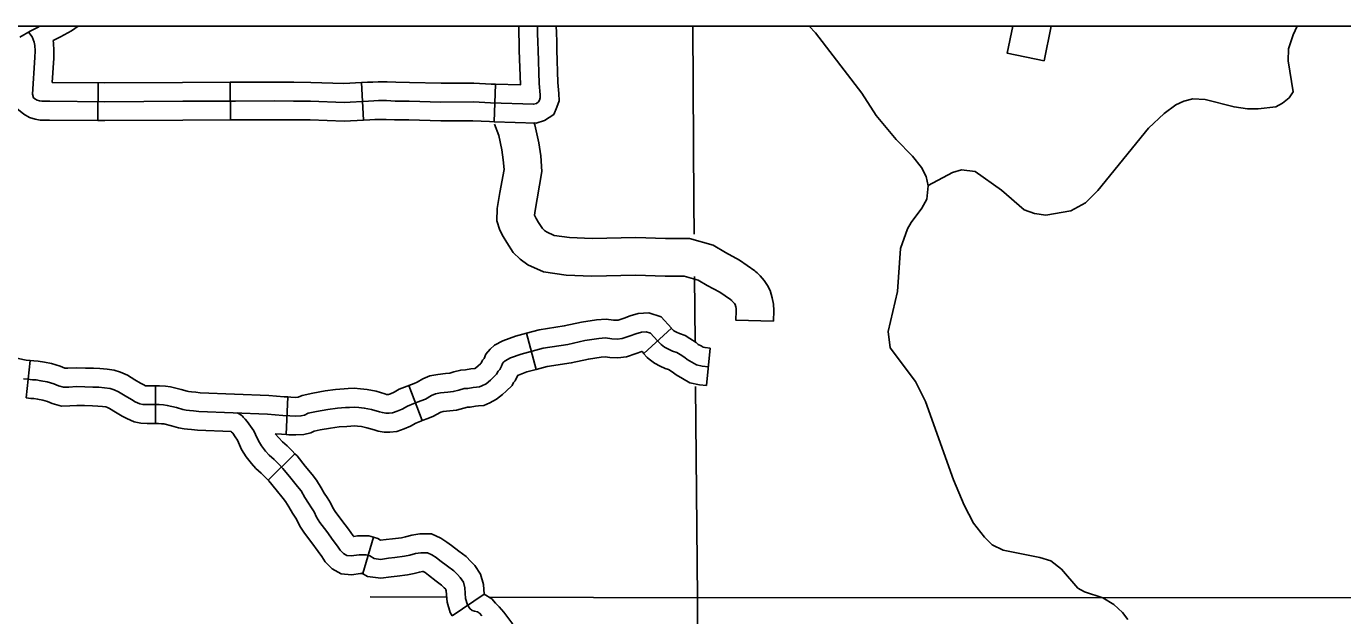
# Model space of a CAD drawing. Extents: x 1377389 to 1380723, y 1168351 to 1170484.
# Drawn here: x 1378618.6 to 1378723.7, y 1169532.4 to 1169579.4 of the extents above; entities that cross this region are included whole.
import ezdxf

# ---------------------------------------------------------------- set-up
doc = ezdxf.new("R2010")
doc.units = 0
doc.layers.add('B_Fill', color=7, linetype='Continuous')
doc.layers.add('B_Text', color=7, linetype='Continuous')

msp = doc.modelspace()

# ---------------------------------------------------------------- linework, layer by layer
at = {"layer": 'B_Fill'}
for p, q in [((1378624.32, 1169571.91), (1378624.34, 1169574.91)), ((1378634.9, 1169571.96), (1378634.88, 1169574.96)), ((1378645.53, 1169571.93), (1378645.37, 1169574.93)), ((1378655.95, 1169571.81), (1378656.05, 1169574.81)), ((1378658.53, 1169554.93), (1378659.31, 1169552.04)), ((1378670.1, 1169555.34), (1378667.9, 1169553.3)), ((1378673.2, 1169553.75), (1378672.91, 1169550.77)), ((1378618.93, 1169552.75), (1378618.61, 1169549.77)), ((1378628.92, 1169550.73), (1378628.92, 1169547.73)), ((1378649.14, 1169550.76), (1378650.2, 1169547.96)), ((1378639.48, 1169549.84), (1378639.35, 1169546.84)), ((1378640.05, 1169545.3), (1378637.91, 1169543.2)), ((1378646.33, 1169538.64), (1378645.47, 1169535.76)), ((1378655.15, 1169534.11), (1378652.6, 1169532.38))]:
    msp.add_line(p, q, dxfattribs=at)
for points in [[(1378619.67, 1169579.43), (1378619.56, 1169579.37), (1378618.92, 1169579.03), (1378618.09, 1169578.55)], [(1378618.81, 1169578.93), (1378619.07, 1169578.58), (1378619.17, 1169578.38), (1378619.23, 1169578.17), (1378619.29, 1169577.9), (1378619.31, 1169577.48), (1378619.3, 1169576.94), (1378619.11, 1169574), (1378619.18, 1169573.73), (1378619.29, 1169573.63), (1378619.47, 1169573.53), (1378619.66, 1169573.47), (1378619.84, 1169573.44), (1378620.11, 1169573.44), (1378620.48, 1169573.44), (1378624.88, 1169573.41), (1378631.09, 1169573.44), (1378635.3, 1169573.46), (1378638.38, 1169573.47), (1378639.94, 1169573.46), (1378641.3, 1169573.45), (1378643.98, 1169573.35), (1378645.93, 1169573.46), (1378646.35, 1169573.48), (1378646.73, 1169573.5), (1378647.36, 1169573.5), (1378648.04, 1169573.46), (1378649.17, 1169573.45), (1378651.7, 1169573.38), (1378654.29, 1169573.39), (1378655.65, 1169573.32), (1378659.1, 1169573.21), (1378659.32, 1169573.28), (1378659.5, 1169573.4), (1378659.57, 1169573.54), (1378659.63, 1169573.71), (1378659.61, 1169573.97), (1378659.53, 1169574.86), (1378659.45, 1169577.52), (1378659.44, 1169578.16), (1378659.42, 1169578.89), (1378659.41, 1169579.43)], [(1378622.76, 1169579.43), (1378622.21, 1169579.07), (1378621.35, 1169578.6), (1378620.74, 1169578.29)], [(1378655.95, 1169571.81), (1378659.3, 1169571.71), (1378659.97, 1169571.91), (1378660.7, 1169572.39), (1378660.96, 1169572.98), (1378661.14, 1169573.48), (1378661.11, 1169574.07), (1378661.03, 1169574.95), (1378660.95, 1169577.55), (1378660.94, 1169578.19), (1378660.92, 1169578.94), (1378660.91, 1169579.43)], [(1378656.05, 1169574.81), (1378658.04, 1169574.75), (1378658.04, 1169574.78), (1378657.95, 1169577.49), (1378657.94, 1169578.13), (1378657.92, 1169578.85), (1378657.91, 1169579.43)], [(1378671.92, 1169562.83), (1378671.89, 1169565.36), (1378671.82, 1169579.43)], [(1378706.52, 1169532.09), (1378706.11, 1169532.64), (1378705.42, 1169533.27), (1378704.53, 1169533.81), (1378703.08, 1169534.29), (1378702.53, 1169534.58), (1378701.22, 1169536.09), (1378700.37, 1169536.77), (1378699.51, 1169537.03), (1378696.58, 1169537.6), (1378695.69, 1169538.04), (1378695.08, 1169538.65), (1378694.2, 1169539.77), (1378693.46, 1169541.21), (1378692.6, 1169543.22), (1378690.38, 1169549.47), (1378689.57, 1169551.07), (1378687.57, 1169553.77), (1378687.4, 1169555.07), (1378688.15, 1169558.25), (1378688.39, 1169561.7), (1378688.95, 1169563.25), (1378689.24, 1169563.78), (1378690.09, 1169564.9), (1378690.47, 1169565.63), (1378690.6, 1169566.69), (1378690.43, 1169567.45), (1378690.05, 1169568.16), (1378689.33, 1169569.07), (1378688.03, 1169570.4), (1378686.45, 1169572.32), (1378685.29, 1169574.1), (1378681.59, 1169578.91), (1378681.09, 1169579.43)], [(1378690.6, 1169566.71), (1378692.52, 1169567.76), (1378693.25, 1169567.98), (1378694.35, 1169567.84), (1378696.44, 1169566.35), (1378698.25, 1169564.79), (1378699.07, 1169564.49), (1378699.98, 1169564.35), (1378701.98, 1169564.7), (1378703.16, 1169565.35), (1378704.14, 1169566.33), (1378708.18, 1169571.31), (1378709.43, 1169572.48), (1378710.37, 1169573.17), (1378711, 1169573.46), (1378711.71, 1169573.64), (1378712.71, 1169573.58), (1378715, 1169573), (1378716.08, 1169572.84), (1378716.94, 1169572.84), (1378718.33, 1169573.01), (1378718.88, 1169573.29), (1378719.41, 1169573.72), (1378719.72, 1169574.19), (1378719.32, 1169576.66), (1378719.34, 1169577.64), (1378719.72, 1169578.75), (1378720.05, 1169579.43)], [(1378697.35, 1169579.43), (1378696.9, 1169577.28), (1378699.84, 1169576.67)], [(1378700.41, 1169579.43), (1378699.84, 1169576.67)], [(1378620.74, 1169578.29), (1378620.78, 1169578.09), (1378620.81, 1169577.51), (1378620.8, 1169576.88), (1378620.67, 1169574.94)], [(1378617.78, 1169576.76), (1378617.59, 1169573.84), (1378617.86, 1169572.88), (1378618.42, 1169572.41), (1378618.87, 1169572.14), (1378619.32, 1169572.01), (1378619.71, 1169571.94), (1378620.11, 1169571.94), (1378620.47, 1169571.94), (1378624.32, 1169571.91)], [(1378620.67, 1169574.94), (1378624.88, 1169574.91), (1378631.08, 1169574.94), (1378634.88, 1169574.96)], [(1378634.88, 1169574.96), (1378635.29, 1169574.96), (1378638.38, 1169574.97), (1378639.96, 1169574.96), (1378641.33, 1169574.95), (1378643.96, 1169574.86), (1378645.37, 1169574.93)], [(1378645.37, 1169574.93), (1378645.85, 1169574.96), (1378646.27, 1169574.98), (1378646.69, 1169575), (1378647.4, 1169575), (1378648.09, 1169574.96), (1378649.2, 1169574.95), (1378651.72, 1169574.88), (1378654.32, 1169574.89), (1378655.72, 1169574.82), (1378656.05, 1169574.81)], [(1378624.32, 1169571.91), (1378624.88, 1169571.91), (1378631.1, 1169571.94), (1378634.9, 1169571.96)], [(1378634.9, 1169571.96), (1378635.3, 1169571.96), (1378638.37, 1169571.97), (1378639.93, 1169571.96), (1378641.27, 1169571.95), (1378643.99, 1169571.85), (1378645.53, 1169571.93)], [(1378645.53, 1169571.93), (1378646.02, 1169571.96), (1378646.43, 1169571.98), (1378646.76, 1169572), (1378647.32, 1169572), (1378647.99, 1169571.97), (1378649.14, 1169571.95), (1378651.69, 1169571.87), (1378654.26, 1169571.89), (1378655.59, 1169571.82), (1378655.95, 1169571.81)], [(1378659.12, 1169571.75), (1378659.19, 1169571.57), (1378659.51, 1169570.13), (1378659.67, 1169569.09), (1378659.76, 1169567.85), (1378659.37, 1169565.67), (1378659.19, 1169564.57), (1378659.18, 1169564.33), (1378659.19, 1169564.3), (1378659.3, 1169564.08), (1378659.49, 1169563.76), (1378659.81, 1169563.29), (1378659.96, 1169563.14), (1378660.14, 1169563.01), (1378660.75, 1169562.73), (1378661.95, 1169562.56), (1378663.76, 1169562.49), (1378667.26, 1169562.56), (1378669.63, 1169562.49), (1378671.53, 1169562.49), (1378673.42, 1169561.95), (1378674.41, 1169561.37), (1378675.54, 1169560.77), (1378676.76, 1169559.92), (1378676.84, 1169559.84), (1378676.95, 1169559.75), (1378677.17, 1169559.51), (1378677.49, 1169559.15), (1378677.77, 1169558.75), (1378677.98, 1169558.34), (1378678.15, 1169557.76), (1378678.25, 1169557.24), (1378678.26, 1169556.74), (1378678.24, 1169555.9)], [(1378655.97, 1169571.61), (1378656.31, 1169570.72), (1378656.56, 1169569.58), (1378656.68, 1169568.76), (1378656.74, 1169568.01), (1378656.41, 1169566.17), (1378656.2, 1169564.88), (1378656.16, 1169563.91), (1378656.41, 1169563.15), (1378656.67, 1169562.64), (1378656.96, 1169562.16), (1378657.48, 1169561.38), (1378658.02, 1169560.84), (1378658.64, 1169560.4), (1378659.89, 1169559.82), (1378661.69, 1169559.56), (1378663.74, 1169559.49), (1378667.24, 1169559.56), (1378669.59, 1169559.49), (1378671.11, 1169559.49), (1378672.23, 1169559.17), (1378672.95, 1169558.75), (1378673.97, 1169558.21), (1378674.82, 1169557.61), (1378674.85, 1169557.59), (1378674.91, 1169557.54), (1378674.93, 1169557.51), (1378675.13, 1169557.29), (1378675.18, 1169557.22), (1378675.23, 1169557.04), (1378675.26, 1169556.91), (1378675.26, 1169556.73), (1378675.24, 1169555.97), (1378678.24, 1169555.9)], [(1378671.99, 1169554.21), (1378671.95, 1169559.47)], [(1378670.1, 1169555.34), (1378669.28, 1169556.23), (1378668.29, 1169556.56), (1378667.44, 1169556.51), (1378666.8, 1169556.31), (1378666.32, 1169556.14), (1378665.84, 1169555.98), (1378665.72, 1169555.97), (1378665.47, 1169555.98), (1378664.88, 1169556.06), (1378664.12, 1169556), (1378662.93, 1169555.82), (1378661.55, 1169555.51), (1378659.55, 1169555.21), (1378658.53, 1169554.93)], [(1378669, 1169554.32), (1378668.44, 1169554.93), (1378668.09, 1169555.05), (1378667.71, 1169555.02), (1378667.27, 1169554.88), (1378666.8, 1169554.72), (1378666.17, 1169554.51), (1378665.77, 1169554.46), (1378665.33, 1169554.48), (1378664.84, 1169554.55), (1378664.3, 1169554.51), (1378663.2, 1169554.34), (1378661.82, 1169554.04), (1378659.86, 1169553.74), (1378658.11, 1169553.27), (1378657.26, 1169552.96), (1378656.84, 1169552.73), (1378656.7, 1169552.61), (1378656.61, 1169552.5), (1378656.54, 1169552.31), (1378656.4, 1169552.03), (1378656.26, 1169551.89), (1378656.14, 1169551.65), (1378655.88, 1169551.4), (1378655.65, 1169551.19), (1378655.3, 1169550.9), (1378654.97, 1169550.72), (1378654.79, 1169550.65), (1378654.55, 1169550.62), (1378654.27, 1169550.6), (1378653.85, 1169550.53), (1378653.55, 1169550.51), (1378653.13, 1169550.39), (1378652.68, 1169550.27), (1378652.24, 1169550.23), (1378651.68, 1169550.16), (1378651.26, 1169550.09), (1378650.95, 1169549.95), (1378650.46, 1169549.66), (1378650.11, 1169549.52), (1378649.55, 1169549.31), (1378649.04, 1169549.1), (1378648.61, 1169548.87), (1378648.22, 1169548.71), (1378647.84, 1169548.57)], [(1378658.53, 1169554.93), (1378657.66, 1169554.7), (1378656.64, 1169554.33), (1378655.99, 1169553.97), (1378655.63, 1169553.67), (1378655.29, 1169553.25), (1378655.16, 1169552.91), (1378655.03, 1169552.78), (1378654.91, 1169552.54), (1378654.85, 1169552.48), (1378654.68, 1169552.33), (1378654.45, 1169552.15), (1378654.4, 1169552.12), (1378654.09, 1169552.09), (1378653.67, 1169552.02), (1378653.29, 1169551.99), (1378652.73, 1169551.84), (1378652.41, 1169551.75), (1378652.07, 1169551.72), (1378651.46, 1169551.64), (1378650.81, 1169551.53), (1378650.26, 1169551.28), (1378649.81, 1169551.02), (1378649.57, 1169550.92), (1378649.14, 1169550.76)], [(1378673.2, 1169553.75), (1378672.78, 1169553.79), (1378672.62, 1169553.83), (1378672.46, 1169553.92), (1378672.24, 1169554.04), (1378672.08, 1169554.18), (1378671.58, 1169554.5), (1378671.19, 1169554.74), (1378670.74, 1169554.9), (1378670.51, 1169555.01), (1378670.35, 1169555.09), (1378670.26, 1169555.16), (1378670.11, 1169555.32)], [(1378673.05, 1169552.26), (1378672.56, 1169552.31), (1378672.09, 1169552.4), (1378671.72, 1169552.61), (1378671.35, 1169552.82), (1378671.17, 1169552.98), (1378670.79, 1169553.22), (1378670.53, 1169553.39), (1378670.18, 1169553.51), (1378669.86, 1169553.66), (1378669.55, 1169553.82), (1378669.28, 1169554.03), (1378669.22, 1169554.07), (1378669, 1169554.32)], [(1378618.93, 1169552.75), (1378618.89, 1169552.75), (1378618.61, 1169552.79), (1378618.32, 1169552.84), (1378617.98, 1169552.92), (1378617.14, 1169553.06), (1378616.21, 1169553.18), (1378616.02, 1169553.25), (1378615.75, 1169553.27), (1378615.51, 1169553.36), (1378614.8, 1169553.6)], [(1378667.9, 1169553.3), (1378667.75, 1169553.46), (1378667.74, 1169553.46), (1378667.29, 1169553.3), (1378666.5, 1169553.04), (1378665.82, 1169552.96), (1378665.18, 1169552.99), (1378664.8, 1169553.05), (1378664.48, 1169553.02), (1378663.47, 1169552.87), (1378662.1, 1169552.56), (1378660.17, 1169552.27), (1378659.31, 1169552.04)], [(1378672.91, 1169550.77), (1378672.33, 1169550.82), (1378671.56, 1169550.98), (1378670.98, 1169551.31), (1378670.47, 1169551.6), (1378670.26, 1169551.78), (1378669.99, 1169551.95), (1378669.87, 1169552.03), (1378669.61, 1169552.12), (1378669.2, 1169552.31), (1378668.75, 1169552.55), (1378668.33, 1169552.86), (1378668.17, 1169553), (1378667.88, 1169553.32)], [(1378628.92, 1169550.73), (1378628.92, 1169550.73), (1378628.65, 1169550.73), (1378628.33, 1169550.73), (1378628.11, 1169550.74), (1378627.98, 1169550.8), (1378627.73, 1169550.94), (1378627.28, 1169551.2), (1378626.69, 1169551.57), (1378626.14, 1169551.82), (1378625.62, 1169551.98), (1378625.05, 1169552.07), (1378624.49, 1169552.12), (1378623.96, 1169552.13), (1378623.34, 1169552.15), (1378622.59, 1169552.18), (1378621.93, 1169552.13), (1378621.76, 1169552.13), (1378621.68, 1169552.15), (1378621.32, 1169552.31), (1378620.62, 1169552.51), (1378620.05, 1169552.62), (1378619.55, 1169552.7), (1378619.22, 1169552.72), (1378618.93, 1169552.75)], [(1378659.31, 1169552.04), (1378658.55, 1169551.84), (1378657.89, 1169551.59), (1378657.85, 1169551.57), (1378657.63, 1169551.14), (1378657.49, 1169551), (1378657.38, 1169550.77), (1378656.92, 1169550.31), (1378656.62, 1169550.04), (1378656.15, 1169549.66), (1378655.61, 1169549.36), (1378655.13, 1169549.17), (1378654.69, 1169549.13), (1378654.46, 1169549.11), (1378654.03, 1169549.04), (1378653.81, 1169549.02), (1378653.52, 1169548.94), (1378652.95, 1169548.79), (1378652.41, 1169548.74), (1378651.89, 1169548.67), (1378651.7, 1169548.64), (1378651.64, 1169548.61), (1378651.12, 1169548.31), (1378650.65, 1169548.13), (1378650.2, 1169547.96)], [(1378647.84, 1169548.57), (1378647.56, 1169548.54), (1378647.31, 1169548.54), (1378647.03, 1169548.59), (1378646.79, 1169548.66), (1378646.16, 1169548.85), (1378645.58, 1169548.96), (1378645.16, 1169549.01), (1378644.78, 1169549.03), (1378644.41, 1169549.01), (1378644.08, 1169548.99), (1378643.45, 1169548.94), (1378642.68, 1169548.85), (1378641.77, 1169548.68), (1378641.11, 1169548.54), (1378640.81, 1169548.4), (1378640.53, 1169548.33), (1378640.11, 1169548.31), (1378639.64, 1169548.33), (1378639.08, 1169548.35), (1378637.87, 1169548.48), (1378632.38, 1169548.69), (1378631.96, 1169548.73), (1378631.63, 1169548.77), (1378631.38, 1169548.79), (1378631.11, 1169548.83), (1378630.59, 1169549), (1378629.86, 1169549.17), (1378629.56, 1169549.21), (1378629.21, 1169549.23), (1378628.92, 1169549.23), (1378628.65, 1169549.23), (1378628.29, 1169549.23), (1378627.92, 1169549.25), (1378627.67, 1169549.29), (1378627.31, 1169549.46), (1378627, 1169549.63), (1378626.5, 1169549.92), (1378625.97, 1169550.25), (1378625.62, 1169550.42), (1378625.29, 1169550.51), (1378624.86, 1169550.58), (1378624.4, 1169550.62), (1378623.92, 1169550.63), (1378623.29, 1169550.65), (1378622.61, 1169550.68), (1378622.01, 1169550.63), (1378621.59, 1169550.62), (1378621.18, 1169550.73), (1378620.81, 1169550.89), (1378620.27, 1169551.04), (1378619.78, 1169551.14), (1378619.39, 1169551.21), (1378619.1, 1169551.22), (1378618.72, 1169551.26), (1378618.38, 1169551.3)], [(1378639.48, 1169549.84), (1378639.18, 1169549.85), (1378637.97, 1169549.97), (1378632.48, 1169550.18), (1378632.13, 1169550.22), (1378631.79, 1169550.26), (1378631.56, 1169550.28), (1378631.45, 1169550.3), (1378630.98, 1169550.45), (1378630.13, 1169550.64), (1378629.71, 1169550.7), (1378629.25, 1169550.73), (1378628.92, 1169550.73)], [(1378649.14, 1169550.76), (1378649, 1169550.71), (1378648.38, 1169550.46), (1378647.96, 1169550.22), (1378647.67, 1169550.1), (1378647.51, 1169550.04), (1378647.5, 1169550.04), (1378647.43, 1169550.04), (1378647.37, 1169550.05), (1378647.22, 1169550.1), (1378646.52, 1169550.3), (1378645.81, 1169550.45), (1378645.28, 1169550.5), (1378644.78, 1169550.54), (1378644.31, 1169550.51), (1378643.97, 1169550.48), (1378643.3, 1169550.43), (1378642.45, 1169550.33), (1378641.48, 1169550.15), (1378640.63, 1169549.97), (1378640.31, 1169549.82), (1378640.3, 1169549.82), (1378640.1, 1169549.81), (1378639.71, 1169549.83), (1378639.48, 1169549.84)], [(1378628.92, 1169547.73), (1378628.92, 1169547.73), (1378628.65, 1169547.73), (1378628.25, 1169547.73), (1378627.75, 1169547.76), (1378627.21, 1169547.85), (1378626.64, 1169548.12), (1378626.27, 1169548.32), (1378625.72, 1169548.64), (1378625.25, 1169548.93), (1378625.09, 1169549.01), (1378624.96, 1169549.05), (1378624.68, 1169549.09), (1378624.31, 1169549.12), (1378623.88, 1169549.14), (1378623.25, 1169549.15), (1378622.63, 1169549.17), (1378622.08, 1169549.14), (1378621.41, 1169549.11), (1378620.67, 1169549.31), (1378620.3, 1169549.48), (1378619.93, 1169549.58), (1378619.51, 1169549.67), (1378619.22, 1169549.71), (1378618.98, 1169549.73), (1378618.61, 1169549.77)], [(1378672.17, 1169533.82), (1378672.02, 1169550.67)], [(1378634.95, 1169547.09), (1378632.28, 1169547.19), (1378631.8, 1169547.24), (1378631.47, 1169547.28), (1378631.2, 1169547.3), (1378630.76, 1169547.37), (1378630.19, 1169547.55), (1378629.58, 1169547.69), (1378629.41, 1169547.71), (1378629.17, 1169547.73), (1378628.92, 1169547.73)], [(1378654.96, 1169532.37), (1378654.78, 1169532.58), (1378654.62, 1169532.68), (1378654.38, 1169532.74), (1378654.2, 1169532.8), (1378654.01, 1169532.95), (1378653.83, 1169533.26), (1378653.67, 1169533.75), (1378653.61, 1169534.61), (1378653.49, 1169535.07), (1378653.24, 1169535.44), (1378653.03, 1169535.66), (1378652.72, 1169535.96), (1378652.23, 1169536.33), (1378651.62, 1169536.79), (1378651.31, 1169537.04), (1378650.97, 1169537.25), (1378650.63, 1169537.41), (1378650.11, 1169537.41), (1378649.68, 1169537.35), (1378649.22, 1169537.22), (1378648.79, 1169537.13), (1378648.03, 1169537.04), (1378647.53, 1169536.98), (1378646.89, 1169536.88), (1378646.37, 1169536.95), (1378646.03, 1169537.16), (1378645.72, 1169537.25), (1378645.17, 1169537.25), (1378644.53, 1169537.15), (1378644.2, 1169537.18), (1378643.92, 1169537.34), (1378643.65, 1169537.6), (1378643.45, 1169537.93), (1378643.11, 1169538.39), (1378642.59, 1169539.1), (1378642.04, 1169539.83), (1378641.76, 1169540.26), (1378641.58, 1169540.66), (1378641.36, 1169541), (1378641.12, 1169541.37), (1378640.84, 1169541.83), (1378640.54, 1169542.35), (1378640.26, 1169542.69), (1378639.71, 1169543.37), (1378639.09, 1169544.14), (1378638.76, 1169544.48), (1378638.39, 1169544.84), (1378638, 1169545.2), (1378637.71, 1169545.52), (1378637.38, 1169545.93), (1378637.13, 1169546.35), (1378636.91, 1169546.84), (1378636.76, 1169547.15), (1378636.51, 1169547.51), (1378636.25, 1169547.89), (1378636.08, 1169548.08), (1378635.93, 1169548.24), (1378635.86, 1169548.31), (1378635.72, 1169548.42), (1378635.59, 1169548.5), (1378635.45, 1169548.57)], [(1378650.2, 1169547.96), (1378650.1, 1169547.92), (1378649.69, 1169547.75), (1378649.27, 1169547.52), (1378648.77, 1169547.31), (1378648.18, 1169547.09), (1378647.63, 1169547.04), (1378647.18, 1169547.04), (1378646.68, 1169547.12), (1378646.36, 1169547.22), (1378645.8, 1169547.39), (1378645.35, 1169547.48), (1378645.03, 1169547.51), (1378644.78, 1169547.53), (1378644.51, 1169547.51), (1378644.19, 1169547.49), (1378643.59, 1169547.45), (1378642.9, 1169547.36), (1378642.06, 1169547.21), (1378641.59, 1169547.11), (1378641.31, 1169546.98), (1378640.75, 1169546.84), (1378640.11, 1169546.81), (1378639.57, 1169546.83), (1378639.35, 1169546.84)], [(1378637.91, 1169543.2), (1378637.7, 1169543.42), (1378637.35, 1169543.76), (1378636.94, 1169544.14), (1378636.57, 1169544.54), (1378636.15, 1169545.07), (1378635.79, 1169545.65), (1378635.55, 1169546.2), (1378635.46, 1169546.39), (1378635.28, 1169546.67), (1378635.08, 1169546.95), (1378634.97, 1169547.06), (1378634.95, 1169547.09)], [(1378639.35, 1169546.84), (1378638.97, 1169546.86), (1378638.46, 1169546.91)], [(1378640.05, 1169545.3), (1378639.82, 1169545.54), (1378639.42, 1169545.93), (1378639.06, 1169546.26), (1378638.46, 1169546.91)], [(1378646.33, 1169538.64), (1378645.94, 1169538.75), (1378645.05, 1169538.75), (1378644.74, 1169538.7), (1378644.7, 1169538.76), (1378644.32, 1169539.28), (1378643.8, 1169539.99), (1378643.27, 1169540.69), (1378643.08, 1169540.99), (1378642.9, 1169541.38), (1378642.62, 1169541.82), (1378642.39, 1169542.17), (1378642.13, 1169542.6), (1378641.77, 1169543.21), (1378641.42, 1169543.64), (1378640.87, 1169544.31), (1378640.22, 1169545.13), (1378640.05, 1169545.3)], [(1378645.5, 1169535.75), (1378645.29, 1169535.75), (1378644.57, 1169535.64), (1378643.74, 1169535.72), (1378643.02, 1169536.12), (1378642.46, 1169536.67), (1378642.2, 1169537.1), (1378641.91, 1169537.5), (1378641.39, 1169538.2), (1378640.81, 1169538.98), (1378640.44, 1169539.54), (1378640.26, 1169539.94), (1378640.11, 1169540.18), (1378639.85, 1169540.57), (1378639.55, 1169541.07), (1378639.3, 1169541.49), (1378639.1, 1169541.74), (1378638.54, 1169542.42), (1378637.97, 1169543.14), (1378637.91, 1169543.2)], [(1378655.15, 1169534.11), (1378655.1, 1169534.86), (1378654.87, 1169535.7), (1378654.41, 1169536.4), (1378654.09, 1169536.72), (1378653.71, 1169537.1), (1378653.13, 1169537.53), (1378652.54, 1169537.98), (1378652.18, 1169538.26), (1378651.69, 1169538.58), (1378650.96, 1169538.91), (1378650.01, 1169538.91), (1378649.38, 1169538.82), (1378648.87, 1169538.68), (1378648.55, 1169538.61), (1378647.84, 1169538.53), (1378647.33, 1169538.46), (1378646.88, 1169538.4), (1378646.66, 1169538.54), (1378646.33, 1169538.64)], [(1378652.6, 1169532.38), (1378652.45, 1169532.64), (1378652.19, 1169533.47), (1378652.13, 1169534.36), (1378652.1, 1169534.45), (1378652.08, 1169534.49), (1378651.97, 1169534.6), (1378651.74, 1169534.83), (1378651.33, 1169535.13), (1378650.7, 1169535.61), (1378650.44, 1169535.82), (1378650.29, 1169535.91), (1378650.22, 1169535.91), (1378649.98, 1169535.87), (1378649.57, 1169535.76), (1378649.04, 1169535.65), (1378648.21, 1169535.55), (1378647.73, 1169535.49), (1378646.91, 1169535.37), (1378645.85, 1169535.5), (1378645.4, 1169535.78), (1378645.47, 1169535.76)], [(1378646.06, 1169533.88), (1378652.16, 1169533.86)], [(1378657.62, 1169524.96), (1378657.4, 1169525.32), (1378657.32, 1169525.52), (1378657.39, 1169525.64), (1378657.69, 1169526.02), (1378658.04, 1169526.77), (1378658.09, 1169527.56), (1378658.09, 1169527.7), (1378658.25, 1169527.89), (1378658.33, 1169528.73), (1378658.33, 1169529.32), (1378658.23, 1169530.03), (1378657.89, 1169530.8), (1378657.37, 1169531.82), (1378656.71, 1169532.67), (1378656.35, 1169533.1), (1378656.06, 1169533.39), (1378655.76, 1169533.74), (1378655.15, 1169534.11)], [(1378655.57, 1169533.86), (1378672.17, 1169533.82)], [(1378672.02, 1169488.29), (1378672.17, 1169533.82)], [(1378769.28, 1169533.83), (1378672.17, 1169533.82)]]:
    msp.add_lwpolyline(points, dxfattribs=at)
at = {"layer": 'B_Text'}
msp.add_lwpolyline([(1378340.61, 1169579.43), (1379848.03, 1169579.43), (1379848.03, 1168702.1), (1378340.61, 1168702.1)], close=True, dxfattribs=at)

doc.saveas('drawing.dxf')
